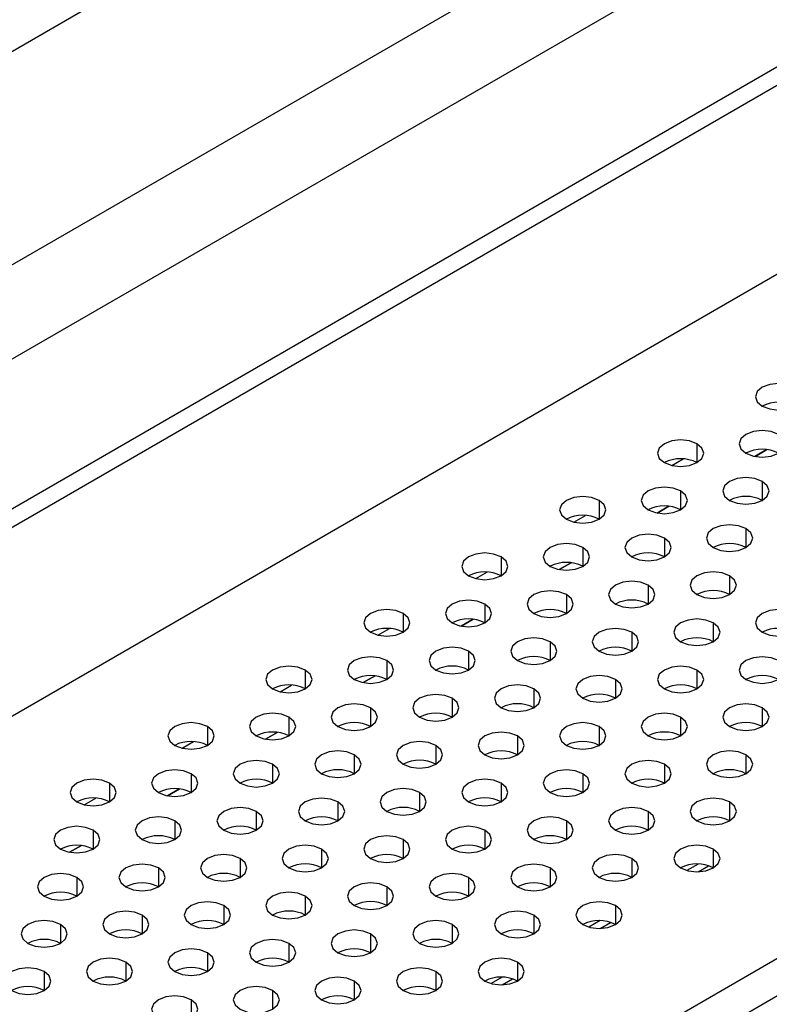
# Model space of a CAD drawing. Header units: millimetres. Extents: x 0 to 1118, y 0 to 864.
# Tile 326 of 397: x 979.27 to 982.52, y 713.98 to 718.24. Entities that reach past the tile are written whole.
import ezdxf

# ---------------------------------------------------------------- set-up
doc = ezdxf.new("R2010")
doc.units = ezdxf.units.MM

msp = doc.modelspace()

# ---------------------------------------------------------------- linework, layer by layer
at = {"color": 7, "linetype": 'Continuous', "lineweight": 25}
for p, q in [((998.8022, 729.3943), (975.8784, 716.1607)), ((946.1073, 696.995), (1001.403, 728.9165)), ((947.7002, 698.97), (999.6022, 728.9324)), ((1001.4737, 728.8757), (946.178, 696.9542)), ((999.7058, 728.5839), (947.8037, 698.6215)), ((945.9658, 696.0152), (1001.6859, 728.1816)), ((948.5326, 694.5334), (1004.2526, 726.6999)), ((1004.3234, 726.5774), (948.6033, 694.4109)), ((982.5115, 716.3778), (982.46, 716.3481)), ((982.0872, 716.1329), (982.0357, 716.1032)), ((981.6629, 715.888), (981.6115, 715.8583)), ((981.2387, 715.6431), (981.1872, 715.6133)), ((980.8144, 715.3981), (980.7629, 715.3684)), ((980.3901, 715.1532), (980.3387, 715.1235)), ((979.9659, 714.9083), (979.9144, 714.8786)), ((979.5416, 714.6634), (979.4901, 714.6337)), ((982.2132, 714.5828), (982.1648, 714.5549)), ((981.7889, 714.3379), (981.7406, 714.31)), ((981.3647, 714.093), (981.3163, 714.0651))]:
    msp.add_line(p, q, dxfattribs=at)
at = {"color": 8, "linetype": 'Continuous', "lineweight": 25}
for p, q in [((982.2086, 716.4029), (982.2086, 716.3213)), ((982.4601, 716.3481), (982.5116, 716.3778)), ((982.0991, 716.3089), (982.1492, 716.3378)), ((982.4914, 716.2396), (982.4914, 716.158)), ((982.1379, 716.1988), (982.1379, 716.1172)), ((981.7843, 716.158), (981.7843, 716.0764)), ((982.0358, 716.1032), (982.0873, 716.1329)), ((981.6748, 716.064), (981.7249, 716.0929)), ((982.4207, 716.0355), (982.4207, 715.9539)), ((982.0672, 715.9947), (982.0672, 715.9131)), ((981.7136, 715.9539), (981.7136, 715.8722)), ((981.3601, 715.9131), (981.3601, 715.8314)), ((981.6116, 715.8582), (981.663, 715.888)), ((981.2505, 715.819), (981.3006, 715.848)), ((982.35, 715.8314), (982.35, 715.7498)), ((981.9965, 715.7906), (981.9965, 715.709)), ((981.6429, 715.7498), (981.6429, 715.6681)), ((981.2894, 715.709), (981.2894, 715.6273)), ((980.9358, 715.6681), (980.9358, 715.5865)), ((981.1873, 715.6133), (981.2388, 715.643)), ((980.8263, 715.5741), (980.8764, 715.603)), ((981.9258, 715.5865), (981.9258, 715.5049)), ((982.2793, 715.6273), (982.2793, 715.5457)), ((981.5722, 715.5457), (981.5722, 715.464)), ((981.2186, 715.5049), (981.2186, 715.4232)), ((980.8651, 715.464), (980.8651, 715.3824)), ((980.5115, 715.4232), (980.5115, 715.3416)), ((982.2086, 715.4232), (982.2086, 715.3416)), ((980.763, 715.3684), (980.8145, 715.3981)), ((981.855, 715.3824), (981.855, 715.3008)), ((980.402, 715.3292), (980.4521, 715.3581)), ((981.5015, 715.3416), (981.5015, 715.2599)), ((981.1479, 715.3008), (981.1479, 715.2191)), ((980.7944, 715.2599), (980.7944, 715.1783)), ((982.4914, 715.2599), (982.4914, 715.1783)), ((980.4408, 715.2191), (980.4408, 715.1375)), ((982.1379, 715.2191), (982.1379, 715.1375)), ((980.0873, 715.1783), (980.0873, 715.0967)), ((981.7843, 715.1783), (981.7843, 715.0967)), ((980.3388, 715.1235), (980.3902, 715.1532)), ((981.4308, 715.1375), (981.4308, 715.0558)), ((979.9778, 715.0843), (980.0278, 715.1132)), ((981.0772, 715.0967), (981.0772, 715.015)), ((980.7237, 715.0558), (980.7237, 714.9742)), ((982.4207, 715.0558), (982.4207, 714.9742)), ((980.3701, 715.015), (980.3701, 714.9334)), ((982.0672, 715.015), (982.0672, 714.9334)), ((980.0166, 714.9742), (980.0166, 714.8926)), ((981.7136, 714.9742), (981.7136, 714.8926)), ((979.663, 714.9334), (979.663, 714.8517)), ((979.9145, 714.8786), (979.966, 714.9083)), ((981.3601, 714.9334), (981.3601, 714.8517)), ((979.5535, 714.8394), (979.6036, 714.8683)), ((981.0065, 714.8926), (981.0065, 714.8109)), ((980.653, 714.8517), (980.653, 714.7701)), ((982.35, 714.8517), (982.35, 714.7701)), ((980.2994, 714.8109), (980.2994, 714.7293)), ((981.9965, 714.8109), (981.9965, 714.7293)), ((979.9459, 714.7701), (979.9459, 714.6885)), ((981.6429, 714.7701), (981.6429, 714.6885)), ((979.5923, 714.7293), (979.5923, 714.6476)), ((981.2894, 714.7293), (981.2894, 714.6476)), ((979.4902, 714.6336), (979.5417, 714.6633)), ((980.5822, 714.6476), (980.5822, 714.566)), ((980.9358, 714.6885), (980.9358, 714.6068)), ((982.2793, 714.6476), (982.2793, 714.566)), ((980.2287, 714.6068), (980.2287, 714.5252)), ((981.9258, 714.6068), (981.9258, 714.5252)), ((979.8751, 714.566), (979.8751, 714.4844)), ((981.5722, 714.566), (981.5722, 714.4844)), ((982.2134, 714.5492), (982.2585, 714.5752)), ((979.5216, 714.5252), (979.5216, 714.4435)), ((981.2186, 714.5252), (981.2186, 714.4435)), ((980.8651, 714.4844), (980.8651, 714.4027)), ((980.5115, 714.4435), (980.5115, 714.3619)), ((980.158, 714.4027), (980.158, 714.3211)), ((981.855, 714.4027), (981.855, 714.3211)), ((979.8044, 714.3619), (979.8044, 714.2803)), ((981.5015, 714.3619), (981.5015, 714.2803)), ((979.4509, 714.3211), (979.4509, 714.2394)), ((981.1479, 714.3211), (981.1479, 714.2394)), ((981.7892, 714.3042), (981.8342, 714.3303)), ((980.7944, 714.2803), (980.7944, 714.1986)), ((980.4408, 714.2394), (980.4408, 714.1578)), ((980.0873, 714.1986), (980.0873, 714.117)), ((979.7337, 714.1578), (979.7337, 714.0762)), ((981.4308, 714.1578), (981.4308, 714.0762)), ((979.3802, 714.117), (979.3802, 714.0353)), ((981.0772, 714.117), (981.0772, 714.0353)), ((980.7237, 714.0762), (980.7237, 713.9945)), ((981.3649, 714.0593), (981.41, 714.0853)), ((980.3701, 714.0353), (980.3701, 713.9537)), ((980.0166, 713.9945), (980.0166, 713.9129))]:
    msp.add_line(p, q, dxfattribs=at)
at = {"color": 7, "linetype": 'Continuous', "lineweight": 25, "flags": 128}
for points in [[(982.6329, 716.6478), (982.6004, 716.6603), (982.5621, 716.6647), (982.5239, 716.6603), (982.4914, 716.6478), (982.4698, 716.6291), (982.4621, 716.607), (982.4698, 716.5849), (982.4914, 716.5662)], [(982.4914, 716.5662), (982.5239, 716.5537), (982.5621, 716.5493), (982.6004, 716.5537), (982.6329, 716.5662), (982.6545, 716.5849), (982.6621, 716.607), (982.6545, 716.6291), (982.6329, 716.6478)], [(982.5621, 716.4437), (982.5297, 716.4562), (982.4914, 716.4606), (982.4532, 716.4562), (982.4207, 716.4437), (982.399, 716.425), (982.3914, 716.4029), (982.399, 716.3808), (982.4207, 716.3621)], [(982.4207, 716.3621), (982.4532, 716.3496), (982.4914, 716.3452), (982.5297, 716.3496), (982.5621, 716.3621), (982.5838, 716.3808), (982.5914, 716.4029), (982.5838, 716.425), (982.5621, 716.4437)], [(982.2086, 716.4029), (982.1762, 716.4154), (982.1379, 716.4198), (982.0996, 716.4154), (982.0672, 716.4029), (982.0455, 716.3842), (982.0379, 716.3621), (982.0455, 716.34), (982.0672, 716.3213)], [(982.0672, 716.3213), (982.0996, 716.3088), (982.1379, 716.3044), (982.1762, 716.3088), (982.2086, 716.3213), (982.2303, 716.34), (982.2379, 716.3621), (982.2303, 716.3842), (982.2086, 716.4029)], [(982.4914, 716.2396), (982.459, 716.2521), (982.4207, 716.2565), (982.3825, 716.2521), (982.35, 716.2396), (982.3283, 716.2209), (982.3207, 716.1988), (982.3283, 716.1767), (982.35, 716.158)], [(982.35, 716.158), (982.3825, 716.1455), (982.4207, 716.1411), (982.459, 716.1455), (982.4914, 716.158), (982.5131, 716.1767), (982.5207, 716.1988), (982.5131, 716.2209), (982.4914, 716.2396)], [(982.1379, 716.1988), (982.1054, 716.2113), (982.0672, 716.2157), (982.0289, 716.2113), (981.9965, 716.1988), (981.9748, 716.1801), (981.9672, 716.158), (981.9748, 716.1359), (981.9965, 716.1172)], [(981.9965, 716.1172), (982.0289, 716.1047), (982.0672, 716.1003), (982.1054, 716.1047), (982.1379, 716.1172), (982.1596, 716.1359), (982.1672, 716.158), (982.1596, 716.1801), (982.1379, 716.1988)], [(981.7843, 716.158), (981.7519, 716.1705), (981.7136, 716.1749), (981.6754, 716.1705), (981.6429, 716.158), (981.6212, 716.1393), (981.6136, 716.1172), (981.6212, 716.0951), (981.6429, 716.0764)], [(981.6429, 716.0764), (981.6754, 716.0638), (981.7136, 716.0594), (981.7519, 716.0638), (981.7843, 716.0764), (981.806, 716.0951), (981.8136, 716.1172), (981.806, 716.1393), (981.7843, 716.158)], [(982.4207, 716.0355), (982.3883, 716.048), (982.35, 716.0524), (982.3117, 716.048), (982.2793, 716.0355), (982.2576, 716.0168), (982.25, 715.9947), (982.2576, 715.9726), (982.2793, 715.9539)], [(982.2793, 715.9539), (982.3117, 715.9414), (982.35, 715.937), (982.3883, 715.9414), (982.4207, 715.9539), (982.4424, 715.9726), (982.45, 715.9947), (982.4424, 716.0168), (982.4207, 716.0355)], [(981.7136, 715.9539), (981.6812, 715.9664), (981.6429, 715.9708), (981.6046, 715.9664), (981.5722, 715.9539), (981.5505, 715.9352), (981.5429, 715.9131), (981.5505, 715.891), (981.5722, 715.8722)], [(982.0672, 715.9947), (982.0347, 716.0072), (981.9965, 716.0116), (981.9582, 716.0072), (981.9258, 715.9947), (981.9041, 715.976), (981.8965, 715.9539), (981.9041, 715.9318), (981.9258, 715.9131)], [(981.9258, 715.9131), (981.9582, 715.9006), (981.9965, 715.8962), (982.0347, 715.9006), (982.0672, 715.9131), (982.0889, 715.9318), (982.0965, 715.9539), (982.0889, 715.976), (982.0672, 715.9947)], [(981.3601, 715.9131), (981.3276, 715.9256), (981.2894, 715.93), (981.2511, 715.9256), (981.2186, 715.9131), (981.197, 715.8943), (981.1894, 715.8722), (981.197, 715.8502), (981.2186, 715.8314)], [(981.5722, 715.8722), (981.6046, 715.8597), (981.6429, 715.8553), (981.6812, 715.8597), (981.7136, 715.8722), (981.7353, 715.891), (981.7429, 715.9131), (981.7353, 715.9352), (981.7136, 715.9539)], [(981.2186, 715.8314), (981.2511, 715.8189), (981.2894, 715.8145), (981.3276, 715.8189), (981.3601, 715.8314), (981.3817, 715.8502), (981.3894, 715.8722), (981.3817, 715.8943), (981.3601, 715.9131)], [(982.35, 715.8314), (982.3176, 715.8439), (982.2793, 715.8483), (982.241, 715.8439), (982.2086, 715.8314), (982.1869, 715.8127), (982.1793, 715.7906), (982.1869, 715.7685), (982.2086, 715.7498)], [(981.9965, 715.7906), (981.964, 715.8031), (981.9258, 715.8075), (981.8875, 715.8031), (981.855, 715.7906), (981.8334, 715.7719), (981.8258, 715.7498), (981.8334, 715.7277), (981.855, 715.709)], [(982.2086, 715.7498), (982.241, 715.7373), (982.2793, 715.7329), (982.3176, 715.7373), (982.35, 715.7498), (982.3717, 715.7685), (982.3793, 715.7906), (982.3717, 715.8127), (982.35, 715.8314)], [(981.6429, 715.7498), (981.6105, 715.7623), (981.5722, 715.7667), (981.5339, 715.7623), (981.5015, 715.7498), (981.4798, 715.7311), (981.4722, 715.709), (981.4798, 715.6869), (981.5015, 715.6681)], [(981.855, 715.709), (981.8875, 715.6965), (981.9258, 715.6921), (981.964, 715.6965), (981.9965, 715.709), (982.0181, 715.7277), (982.0258, 715.7498), (982.0181, 715.7719), (981.9965, 715.7906)], [(981.2894, 715.709), (981.2569, 715.7215), (981.2186, 715.7259), (981.1804, 715.7215), (981.1479, 715.709), (981.1263, 715.6902), (981.1186, 715.6681), (981.1263, 715.6461), (981.1479, 715.6273)], [(981.5015, 715.6681), (981.5339, 715.6556), (981.5722, 715.6512), (981.6105, 715.6556), (981.6429, 715.6681), (981.6646, 715.6869), (981.6722, 715.709), (981.6646, 715.7311), (981.6429, 715.7498)], [(980.9358, 715.6681), (980.9034, 715.6807), (980.8651, 715.6851), (980.8268, 715.6807), (980.7944, 715.6681), (980.7727, 715.6494), (980.7651, 715.6273), (980.7727, 715.6052), (980.7944, 715.5865)], [(981.1479, 715.6273), (981.1804, 715.6148), (981.2186, 715.6104), (981.2569, 715.6148), (981.2894, 715.6273), (981.311, 715.6461), (981.3186, 715.6681), (981.311, 715.6902), (981.2894, 715.709)], [(982.6329, 715.6681), (982.6004, 715.6807), (982.5621, 715.6851), (982.5239, 715.6807), (982.4914, 715.6681), (982.4698, 715.6494), (982.4621, 715.6273), (982.4698, 715.6052), (982.4914, 715.5865)], [(980.7944, 715.5865), (980.8268, 715.574), (980.8651, 715.5696), (980.9034, 715.574), (980.9358, 715.5865), (980.9575, 715.6052), (980.9651, 715.6273), (980.9575, 715.6494), (980.9358, 715.6681)], [(982.2793, 715.6273), (982.2469, 715.6398), (982.2086, 715.6442), (982.1703, 715.6398), (982.1379, 715.6273), (982.1162, 715.6086), (982.1086, 715.5865), (982.1162, 715.5644), (982.1379, 715.5457)], [(982.4914, 715.5865), (982.5239, 715.574), (982.5621, 715.5696), (982.6004, 715.574), (982.6329, 715.5865), (982.6545, 715.6052), (982.6621, 715.6273), (982.6545, 715.6494), (982.6329, 715.6681)], [(981.9258, 715.5865), (981.8933, 715.599), (981.855, 715.6034), (981.8168, 715.599), (981.7843, 715.5865), (981.7627, 715.5678), (981.755, 715.5457), (981.7627, 715.5236), (981.7843, 715.5049)], [(981.7843, 715.5049), (981.8168, 715.4924), (981.855, 715.488), (981.8933, 715.4924), (981.9258, 715.5049), (981.9474, 715.5236), (981.955, 715.5457), (981.9474, 715.5678), (981.9258, 715.5865)], [(982.1379, 715.5457), (982.1703, 715.5332), (982.2086, 715.5288), (982.2469, 715.5332), (982.2793, 715.5457), (982.301, 715.5644), (982.3086, 715.5865), (982.301, 715.6086), (982.2793, 715.6273)], [(981.5722, 715.5457), (981.5398, 715.5582), (981.5015, 715.5626), (981.4632, 715.5582), (981.4308, 715.5457), (981.4091, 715.527), (981.4015, 715.5049), (981.4091, 715.4828), (981.4308, 715.464)], [(981.4308, 715.464), (981.4632, 715.4515), (981.5015, 715.4471), (981.5398, 715.4515), (981.5722, 715.464), (981.5939, 715.4828), (981.6015, 715.5049), (981.5939, 715.527), (981.5722, 715.5457)], [(981.2186, 715.5049), (981.1862, 715.5174), (981.1479, 715.5218), (981.1097, 715.5174), (981.0772, 715.5049), (981.0555, 715.4861), (981.0479, 715.464), (981.0555, 715.442), (981.0772, 715.4232)], [(981.0772, 715.4232), (981.1097, 715.4107), (981.1479, 715.4063), (981.1862, 715.4107), (981.2186, 715.4232), (981.2403, 715.442), (981.2479, 715.464), (981.2403, 715.4861), (981.2186, 715.5049)], [(980.8651, 715.464), (980.8326, 715.4766), (980.7944, 715.481), (980.7561, 715.4766), (980.7237, 715.464), (980.702, 715.4453), (980.6944, 715.4232), (980.702, 715.4011), (980.7237, 715.3824)], [(980.7237, 715.3824), (980.7561, 715.3699), (980.7944, 715.3655), (980.8326, 715.3699), (980.8651, 715.3824), (980.8868, 715.4011), (980.8944, 715.4232), (980.8868, 715.4453), (980.8651, 715.464)], [(982.5621, 715.464), (982.5297, 715.4766), (982.4914, 715.481), (982.4532, 715.4766), (982.4207, 715.464), (982.399, 715.4453), (982.3914, 715.4232), (982.399, 715.4011), (982.4207, 715.3824)], [(982.4207, 715.3824), (982.4532, 715.3699), (982.4914, 715.3655), (982.5297, 715.3699), (982.5621, 715.3824), (982.5838, 715.4011), (982.5914, 715.4232), (982.5838, 715.4453), (982.5621, 715.464)], [(980.5115, 715.4232), (980.4791, 715.4357), (980.4408, 715.4401), (980.4026, 715.4357), (980.3701, 715.4232), (980.3484, 715.4045), (980.3408, 715.3824), (980.3484, 715.3603), (980.3701, 715.3416)], [(980.3701, 715.3416), (980.4026, 715.3291), (980.4408, 715.3247), (980.4791, 715.3291), (980.5115, 715.3416), (980.5332, 715.3603), (980.5408, 715.3824), (980.5332, 715.4045), (980.5115, 715.4232)], [(982.2086, 715.4232), (982.1762, 715.4357), (982.1379, 715.4401), (982.0996, 715.4357), (982.0672, 715.4232), (982.0455, 715.4045), (982.0379, 715.3824), (982.0455, 715.3603), (982.0672, 715.3416)], [(982.0672, 715.3416), (982.0996, 715.3291), (982.1379, 715.3247), (982.1762, 715.3291), (982.2086, 715.3416), (982.2303, 715.3603), (982.2379, 715.3824), (982.2303, 715.4045), (982.2086, 715.4232)], [(981.855, 715.3824), (981.8226, 715.3949), (981.7843, 715.3993), (981.7461, 715.3949), (981.7136, 715.3824), (981.6919, 715.3637), (981.6843, 715.3416), (981.6919, 715.3195), (981.7136, 715.3008)], [(981.7136, 715.3008), (981.7461, 715.2882), (981.7843, 715.2839), (981.8226, 715.2882), (981.855, 715.3008), (981.8767, 715.3195), (981.8843, 715.3416), (981.8767, 715.3637), (981.855, 715.3824)], [(981.5015, 715.3416), (981.469, 715.3541), (981.4308, 715.3585), (981.3925, 715.3541), (981.3601, 715.3416), (981.3384, 715.3229), (981.3308, 715.3008), (981.3384, 715.2787), (981.3601, 715.2599)], [(981.3601, 715.2599), (981.3925, 715.2474), (981.4308, 715.243), (981.469, 715.2474), (981.5015, 715.2599), (981.5232, 715.2787), (981.5308, 715.3008), (981.5232, 715.3229), (981.5015, 715.3416)], [(981.1479, 715.3008), (981.1155, 715.3133), (981.0772, 715.3177), (981.039, 715.3133), (981.0065, 715.3008), (980.9848, 715.282), (980.9772, 715.2599), (980.9848, 715.2379), (981.0065, 715.2191)], [(981.0065, 715.2191), (981.039, 715.2066), (981.0772, 715.2022), (981.1155, 715.2066), (981.1479, 715.2191), (981.1696, 715.2379), (981.1772, 715.2599), (981.1696, 715.282), (981.1479, 715.3008)], [(980.7944, 715.2599), (980.7619, 715.2725), (980.7237, 715.2769), (980.6854, 715.2725), (980.653, 715.2599), (980.6313, 715.2412), (980.6237, 715.2191), (980.6313, 715.197), (980.653, 715.1783)], [(980.653, 715.1783), (980.6854, 715.1658), (980.7237, 715.1614), (980.7619, 715.1658), (980.7944, 715.1783), (980.8161, 715.197), (980.8237, 715.2191), (980.8161, 715.2412), (980.7944, 715.2599)], [(982.4914, 715.2599), (982.459, 715.2725), (982.4207, 715.2769), (982.3825, 715.2725), (982.35, 715.2599), (982.3283, 715.2412), (982.3207, 715.2191), (982.3283, 715.197), (982.35, 715.1783)], [(982.35, 715.1783), (982.3825, 715.1658), (982.4207, 715.1614), (982.459, 715.1658), (982.4914, 715.1783), (982.5131, 715.197), (982.5207, 715.2191), (982.5131, 715.2412), (982.4914, 715.2599)], [(980.4408, 715.2191), (980.4084, 715.2316), (980.3701, 715.236), (980.3318, 715.2316), (980.2994, 715.2191), (980.2777, 715.2004), (980.2701, 715.1783), (980.2777, 715.1562), (980.2994, 715.1375)], [(980.2994, 715.1375), (980.3318, 715.125), (980.3701, 715.1206), (980.4084, 715.125), (980.4408, 715.1375), (980.4625, 715.1562), (980.4701, 715.1783), (980.4625, 715.2004), (980.4408, 715.2191)], [(982.1379, 715.2191), (982.1054, 715.2316), (982.0672, 715.236), (982.0289, 715.2316), (981.9965, 715.2191), (981.9748, 715.2004), (981.9672, 715.1783), (981.9748, 715.1562), (981.9965, 715.1375)], [(981.9965, 715.1375), (982.0289, 715.125), (982.0672, 715.1206), (982.1054, 715.125), (982.1379, 715.1375), (982.1596, 715.1562), (982.1672, 715.1783), (982.1596, 715.2004), (982.1379, 715.2191)], [(980.0873, 715.1783), (980.0548, 715.1908), (980.0166, 715.1952), (979.9783, 715.1908), (979.9459, 715.1783), (979.9242, 715.1596), (979.9166, 715.1375), (979.9242, 715.1154), (979.9459, 715.0967)], [(979.9459, 715.0967), (979.9783, 715.0841), (980.0166, 715.0798), (980.0548, 715.0841), (980.0873, 715.0967), (980.109, 715.1154), (980.1166, 715.1375), (980.109, 715.1596), (980.0873, 715.1783)], [(981.7843, 715.1783), (981.7519, 715.1908), (981.7136, 715.1952), (981.6754, 715.1908), (981.6429, 715.1783), (981.6212, 715.1596), (981.6136, 715.1375), (981.6212, 715.1154), (981.6429, 715.0967)], [(981.6429, 715.0967), (981.6754, 715.0841), (981.7136, 715.0798), (981.7519, 715.0841), (981.7843, 715.0967), (981.806, 715.1154), (981.8136, 715.1375), (981.806, 715.1596), (981.7843, 715.1783)], [(981.4308, 715.1375), (981.3983, 715.15), (981.3601, 715.1544), (981.3218, 715.15), (981.2894, 715.1375), (981.2677, 715.1188), (981.2601, 715.0967), (981.2677, 715.0746), (981.2894, 715.0558)], [(981.2894, 715.0558), (981.3218, 715.0433), (981.3601, 715.0389), (981.3983, 715.0433), (981.4308, 715.0558), (981.4525, 715.0746), (981.4601, 715.0967), (981.4525, 715.1188), (981.4308, 715.1375)], [(981.0772, 715.0967), (981.0448, 715.1092), (981.0065, 715.1136), (980.9682, 715.1092), (980.9358, 715.0967), (980.9141, 715.0779), (980.9065, 715.0558), (980.9141, 715.0337), (980.9358, 715.015)], [(980.9358, 715.015), (980.9682, 715.0025), (981.0065, 714.9981), (981.0448, 715.0025), (981.0772, 715.015), (981.0989, 715.0337), (981.1065, 715.0558), (981.0989, 715.0779), (981.0772, 715.0967)], [(980.3701, 715.015), (980.3377, 715.0275), (980.2994, 715.0319), (980.2611, 715.0275), (980.2287, 715.015), (980.207, 714.9963), (980.1994, 714.9742), (980.207, 714.9521), (980.2287, 714.9334)], [(980.7237, 715.0558), (980.6912, 715.0684), (980.653, 715.0727), (980.6147, 715.0684), (980.5822, 715.0558), (980.5606, 715.0371), (980.553, 715.015), (980.5606, 714.9929), (980.5822, 714.9742)], [(980.5822, 714.9742), (980.6147, 714.9617), (980.653, 714.9573), (980.6912, 714.9617), (980.7237, 714.9742), (980.7453, 714.9929), (980.753, 715.015), (980.7453, 715.0371), (980.7237, 715.0558)], [(982.0672, 715.015), (982.0347, 715.0275), (981.9965, 715.0319), (981.9582, 715.0275), (981.9258, 715.015), (981.9041, 714.9963), (981.8965, 714.9742), (981.9041, 714.9521), (981.9258, 714.9334)], [(982.4207, 715.0558), (982.3883, 715.0684), (982.35, 715.0727), (982.3117, 715.0684), (982.2793, 715.0558), (982.2576, 715.0371), (982.25, 715.015), (982.2576, 714.9929), (982.2793, 714.9742)], [(982.2793, 714.9742), (982.3117, 714.9617), (982.35, 714.9573), (982.3883, 714.9617), (982.4207, 714.9742), (982.4424, 714.9929), (982.45, 715.015), (982.4424, 715.0371), (982.4207, 715.0558)], [(980.0166, 714.9742), (979.9841, 714.9867), (979.9459, 714.9911), (979.9076, 714.9867), (979.8751, 714.9742), (979.8535, 714.9555), (979.8459, 714.9334), (979.8535, 714.9113), (979.8751, 714.8926)], [(980.2287, 714.9334), (980.2611, 714.9209), (980.2994, 714.9165), (980.3377, 714.9209), (980.3701, 714.9334), (980.3918, 714.9521), (980.3994, 714.9742), (980.3918, 714.9963), (980.3701, 715.015)], [(981.7136, 714.9742), (981.6812, 714.9867), (981.6429, 714.9911), (981.6046, 714.9867), (981.5722, 714.9742), (981.5505, 714.9555), (981.5429, 714.9334), (981.5505, 714.9113), (981.5722, 714.8926)], [(981.9258, 714.9334), (981.9582, 714.9209), (981.9965, 714.9165), (982.0347, 714.9209), (982.0672, 714.9334), (982.0889, 714.9521), (982.0965, 714.9742), (982.0889, 714.9963), (982.0672, 715.015)], [(979.663, 714.9334), (979.6306, 714.9459), (979.5923, 714.9503), (979.554, 714.9459), (979.5216, 714.9334), (979.4999, 714.9147), (979.4923, 714.8926), (979.4999, 714.8705), (979.5216, 714.8517)], [(979.8751, 714.8926), (979.9076, 714.88), (979.9459, 714.8756), (979.9841, 714.88), (980.0166, 714.8926), (980.0382, 714.9113), (980.0459, 714.9334), (980.0382, 714.9555), (980.0166, 714.9742)], [(981.3601, 714.9334), (981.3276, 714.9459), (981.2894, 714.9503), (981.2511, 714.9459), (981.2186, 714.9334), (981.197, 714.9147), (981.1894, 714.8926), (981.197, 714.8705), (981.2186, 714.8517)], [(981.5722, 714.8926), (981.6046, 714.88), (981.6429, 714.8756), (981.6812, 714.88), (981.7136, 714.8926), (981.7353, 714.9113), (981.7429, 714.9334), (981.7353, 714.9555), (981.7136, 714.9742)], [(979.5216, 714.8517), (979.554, 714.8392), (979.5923, 714.8348), (979.6306, 714.8392), (979.663, 714.8517), (979.6847, 714.8705), (979.6923, 714.8926), (979.6847, 714.9147), (979.663, 714.9334)], [(981.0065, 714.8926), (980.9741, 714.9051), (980.9358, 714.9095), (980.8975, 714.9051), (980.8651, 714.8926), (980.8434, 714.8738), (980.8358, 714.8517), (980.8434, 714.8296), (980.8651, 714.8109)], [(981.2186, 714.8517), (981.2511, 714.8392), (981.2894, 714.8348), (981.3276, 714.8392), (981.3601, 714.8517), (981.3817, 714.8705), (981.3894, 714.8926), (981.3817, 714.9147), (981.3601, 714.9334)], [(980.653, 714.8517), (980.6205, 714.8643), (980.5822, 714.8686), (980.544, 714.8643), (980.5115, 714.8517), (980.4899, 714.833), (980.4822, 714.8109), (980.4899, 714.7888), (980.5115, 714.7701)], [(980.8651, 714.8109), (980.8975, 714.7984), (980.9358, 714.794), (980.9741, 714.7984), (981.0065, 714.8109), (981.0282, 714.8296), (981.0358, 714.8517), (981.0282, 714.8738), (981.0065, 714.8926)], [(982.35, 714.8517), (982.3176, 714.8643), (982.2793, 714.8686), (982.241, 714.8643), (982.2086, 714.8517), (982.1869, 714.833), (982.1793, 714.8109), (982.1869, 714.7888), (982.2086, 714.7701)], [(980.2994, 714.8109), (980.267, 714.8234), (980.2287, 714.8278), (980.1904, 714.8234), (980.158, 714.8109), (980.1363, 714.7922), (980.1287, 714.7701), (980.1363, 714.748), (980.158, 714.7293)], [(980.5115, 714.7701), (980.544, 714.7576), (980.5822, 714.7532), (980.6205, 714.7576), (980.653, 714.7701), (980.6746, 714.7888), (980.6822, 714.8109), (980.6746, 714.833), (980.653, 714.8517)], [(981.9965, 714.8109), (981.964, 714.8234), (981.9258, 714.8278), (981.8875, 714.8234), (981.855, 714.8109), (981.8334, 714.7922), (981.8258, 714.7701), (981.8334, 714.748), (981.855, 714.7293)], [(982.2086, 714.7701), (982.241, 714.7576), (982.2793, 714.7532), (982.3176, 714.7576), (982.35, 714.7701), (982.3717, 714.7888), (982.3793, 714.8109), (982.3717, 714.833), (982.35, 714.8517)], [(979.9459, 714.7701), (979.9134, 714.7826), (979.8751, 714.787), (979.8369, 714.7826), (979.8044, 714.7701), (979.7828, 714.7514), (979.7751, 714.7293), (979.7828, 714.7072), (979.8044, 714.6885)], [(980.158, 714.7293), (980.1904, 714.7168), (980.2287, 714.7124), (980.267, 714.7168), (980.2994, 714.7293), (980.3211, 714.748), (980.3287, 714.7701), (980.3211, 714.7922), (980.2994, 714.8109)], [(981.6429, 714.7701), (981.6105, 714.7826), (981.5722, 714.787), (981.5339, 714.7826), (981.5015, 714.7701), (981.4798, 714.7514), (981.4722, 714.7293), (981.4798, 714.7072), (981.5015, 714.6885)], [(981.855, 714.7293), (981.8875, 714.7168), (981.9258, 714.7124), (981.964, 714.7168), (981.9965, 714.7293), (982.0181, 714.748), (982.0258, 714.7701), (982.0181, 714.7922), (981.9965, 714.8109)], [(979.5923, 714.7293), (979.5599, 714.7418), (979.5216, 714.7462), (979.4833, 714.7418), (979.4509, 714.7293), (979.4292, 714.7105), (979.4216, 714.6885), (979.4292, 714.6664), (979.4509, 714.6476)], [(979.8044, 714.6885), (979.8369, 714.6759), (979.8751, 714.6715), (979.9134, 714.6759), (979.9459, 714.6885), (979.9675, 714.7072), (979.9751, 714.7293), (979.9675, 714.7514), (979.9459, 714.7701)], [(981.2894, 714.7293), (981.2569, 714.7418), (981.2186, 714.7462), (981.1804, 714.7418), (981.1479, 714.7293), (981.1263, 714.7105), (981.1186, 714.6885), (981.1263, 714.6664), (981.1479, 714.6476)], [(981.5015, 714.6885), (981.5339, 714.6759), (981.5722, 714.6715), (981.6105, 714.6759), (981.6429, 714.6885), (981.6646, 714.7072), (981.6722, 714.7293), (981.6646, 714.7514), (981.6429, 714.7701)], [(979.4509, 714.6476), (979.4833, 714.6351), (979.5216, 714.6307), (979.5599, 714.6351), (979.5923, 714.6476), (979.614, 714.6664), (979.6216, 714.6885), (979.614, 714.7105), (979.5923, 714.7293)], [(980.9358, 714.6885), (980.9034, 714.701), (980.8651, 714.7054), (980.8268, 714.701), (980.7944, 714.6885), (980.7727, 714.6697), (980.7651, 714.6476), (980.7727, 714.6255), (980.7944, 714.6068)], [(981.1479, 714.6476), (981.1804, 714.6351), (981.2186, 714.6307), (981.2569, 714.6351), (981.2894, 714.6476), (981.311, 714.6664), (981.3186, 714.6885), (981.311, 714.7105), (981.2894, 714.7293)], [(980.5822, 714.6476), (980.5498, 714.6601), (980.5115, 714.6645), (980.4733, 714.6601), (980.4408, 714.6476), (980.4192, 714.6289), (980.4115, 714.6068), (980.4192, 714.5847), (980.4408, 714.566)], [(980.4408, 714.566), (980.4733, 714.5535), (980.5115, 714.5491), (980.5498, 714.5535), (980.5822, 714.566), (980.6039, 714.5847), (980.6115, 714.6068), (980.6039, 714.6289), (980.5822, 714.6476)], [(980.7944, 714.6068), (980.8268, 714.5943), (980.8651, 714.5899), (980.9034, 714.5943), (980.9358, 714.6068), (980.9575, 714.6255), (980.9651, 714.6476), (980.9575, 714.6697), (980.9358, 714.6885)], [(982.2793, 714.6476), (982.2469, 714.6601), (982.2086, 714.6645), (982.1703, 714.6601), (982.1379, 714.6476), (982.1162, 714.6289), (982.1086, 714.6068), (982.1162, 714.5847), (982.1379, 714.566)], [(982.1379, 714.566), (982.1703, 714.5535), (982.2086, 714.5491), (982.2469, 714.5535), (982.2793, 714.566), (982.301, 714.5847), (982.3086, 714.6068), (982.301, 714.6289), (982.2793, 714.6476)], [(980.2287, 714.6068), (980.1963, 714.6193), (980.158, 714.6237), (980.1197, 714.6193), (980.0873, 714.6068), (980.0656, 714.5881), (980.058, 714.566), (980.0656, 714.5439), (980.0873, 714.5252)], [(980.0873, 714.5252), (980.1197, 714.5127), (980.158, 714.5083), (980.1963, 714.5127), (980.2287, 714.5252), (980.2504, 714.5439), (980.258, 714.566), (980.2504, 714.5881), (980.2287, 714.6068)], [(981.9258, 714.6068), (981.8933, 714.6193), (981.855, 714.6237), (981.8168, 714.6193), (981.7843, 714.6068), (981.7627, 714.5881), (981.755, 714.566), (981.7627, 714.5439), (981.7843, 714.5252)], [(981.7843, 714.5252), (981.8168, 714.5127), (981.855, 714.5083), (981.8933, 714.5127), (981.9258, 714.5252), (981.9474, 714.5439), (981.955, 714.566), (981.9474, 714.5881), (981.9258, 714.6068)], [(979.8751, 714.566), (979.8427, 714.5785), (979.8044, 714.5829), (979.7662, 714.5785), (979.7337, 714.566), (979.712, 714.5473), (979.7044, 714.5252), (979.712, 714.5031), (979.7337, 714.4844)], [(979.7337, 714.4844), (979.7662, 714.4718), (979.8044, 714.4674), (979.8427, 714.4718), (979.8751, 714.4844), (979.8968, 714.5031), (979.9044, 714.5252), (979.8968, 714.5473), (979.8751, 714.566)], [(981.5722, 714.566), (981.5398, 714.5785), (981.5015, 714.5829), (981.4632, 714.5785), (981.4308, 714.566), (981.4091, 714.5473), (981.4015, 714.5252), (981.4091, 714.5031), (981.4308, 714.4844)], [(981.4308, 714.4844), (981.4632, 714.4718), (981.5015, 714.4674), (981.5398, 714.4718), (981.5722, 714.4844), (981.5939, 714.5031), (981.6015, 714.5252), (981.5939, 714.5473), (981.5722, 714.566)], [(979.5216, 714.5252), (979.4891, 714.5377), (979.4509, 714.5421), (979.4126, 714.5377), (979.3802, 714.5252), (979.3585, 714.5064), (979.3509, 714.4844), (979.3585, 714.4623), (979.3802, 714.4435)], [(979.3802, 714.4435), (979.4126, 714.431), (979.4509, 714.4266), (979.4891, 714.431), (979.5216, 714.4435), (979.5433, 714.4623), (979.5509, 714.4844), (979.5433, 714.5064), (979.5216, 714.5252)], [(981.2186, 714.5252), (981.1862, 714.5377), (981.1479, 714.5421), (981.1097, 714.5377), (981.0772, 714.5252), (981.0555, 714.5064), (981.0479, 714.4844), (981.0555, 714.4623), (981.0772, 714.4435)], [(981.0772, 714.4435), (981.1097, 714.431), (981.1479, 714.4266), (981.1862, 714.431), (981.2186, 714.4435), (981.2403, 714.4623), (981.2479, 714.4844), (981.2403, 714.5064), (981.2186, 714.5252)], [(980.8651, 714.4844), (980.8326, 714.4969), (980.7944, 714.5013), (980.7561, 714.4969), (980.7237, 714.4844), (980.702, 714.4656), (980.6944, 714.4435), (980.702, 714.4214), (980.7237, 714.4027)], [(980.7237, 714.4027), (980.7561, 714.3902), (980.7944, 714.3858), (980.8326, 714.3902), (980.8651, 714.4027), (980.8868, 714.4214), (980.8944, 714.4435), (980.8868, 714.4656), (980.8651, 714.4844)], [(980.5115, 714.4435), (980.4791, 714.456), (980.4408, 714.4604), (980.4026, 714.456), (980.3701, 714.4435), (980.3484, 714.4248), (980.3408, 714.4027), (980.3484, 714.3806), (980.3701, 714.3619)], [(980.3701, 714.3619), (980.4026, 714.3494), (980.4408, 714.345), (980.4791, 714.3494), (980.5115, 714.3619), (980.5332, 714.3806), (980.5408, 714.4027), (980.5332, 714.4248), (980.5115, 714.4435)], [(980.158, 714.4027), (980.1255, 714.4152), (980.0873, 714.4196), (980.049, 714.4152), (980.0166, 714.4027), (979.9949, 714.384), (979.9873, 714.3619), (979.9949, 714.3398), (980.0166, 714.3211)], [(980.0166, 714.3211), (980.049, 714.3086), (980.0873, 714.3042), (980.1255, 714.3086), (980.158, 714.3211), (980.1797, 714.3398), (980.1873, 714.3619), (980.1797, 714.384), (980.158, 714.4027)], [(981.855, 714.4027), (981.8226, 714.4152), (981.7843, 714.4196), (981.7461, 714.4152), (981.7136, 714.4027), (981.6919, 714.384), (981.6843, 714.3619), (981.6919, 714.3398), (981.7136, 714.3211)], [(981.7136, 714.3211), (981.7461, 714.3086), (981.7843, 714.3042), (981.8226, 714.3086), (981.855, 714.3211), (981.8767, 714.3398), (981.8843, 714.3619), (981.8767, 714.384), (981.855, 714.4027)], [(979.8044, 714.3619), (979.772, 714.3744), (979.7337, 714.3788), (979.6955, 714.3744), (979.663, 714.3619), (979.6413, 714.3432), (979.6337, 714.3211), (979.6413, 714.299), (979.663, 714.2803)], [(979.663, 714.2803), (979.6955, 714.2677), (979.7337, 714.2633), (979.772, 714.2677), (979.8044, 714.2803), (979.8261, 714.299), (979.8337, 714.3211), (979.8261, 714.3432), (979.8044, 714.3619)], [(981.5015, 714.3619), (981.469, 714.3744), (981.4308, 714.3788), (981.3925, 714.3744), (981.3601, 714.3619), (981.3384, 714.3432), (981.3308, 714.3211), (981.3384, 714.299), (981.3601, 714.2803)], [(981.3601, 714.2803), (981.3925, 714.2677), (981.4308, 714.2633), (981.469, 714.2677), (981.5015, 714.2803), (981.5232, 714.299), (981.5308, 714.3211), (981.5232, 714.3432), (981.5015, 714.3619)], [(979.4509, 714.3211), (979.4184, 714.3336), (979.3802, 714.338), (979.3419, 714.3336), (979.3095, 714.3211), (979.2878, 714.3023), (979.2802, 714.2803), (979.2878, 714.2582), (979.3095, 714.2394)], [(979.3095, 714.2394), (979.3419, 714.2269), (979.3802, 714.2225), (979.4184, 714.2269), (979.4509, 714.2394), (979.4726, 714.2582), (979.4802, 714.2803), (979.4726, 714.3023), (979.4509, 714.3211)], [(981.1479, 714.3211), (981.1155, 714.3336), (981.0772, 714.338), (981.039, 714.3336), (981.0065, 714.3211), (980.9848, 714.3023), (980.9772, 714.2803), (980.9848, 714.2582), (981.0065, 714.2394)], [(981.0065, 714.2394), (981.039, 714.2269), (981.0772, 714.2225), (981.1155, 714.2269), (981.1479, 714.2394), (981.1696, 714.2582), (981.1772, 714.2803), (981.1696, 714.3023), (981.1479, 714.3211)], [(980.7944, 714.2803), (980.7619, 714.2928), (980.7237, 714.2972), (980.6854, 714.2928), (980.653, 714.2803), (980.6313, 714.2615), (980.6237, 714.2394), (980.6313, 714.2173), (980.653, 714.1986)], [(980.653, 714.1986), (980.6854, 714.1861), (980.7237, 714.1817), (980.7619, 714.1861), (980.7944, 714.1986), (980.8161, 714.2173), (980.8237, 714.2394), (980.8161, 714.2615), (980.7944, 714.2803)], [(980.4408, 714.2394), (980.4084, 714.2519), (980.3701, 714.2563), (980.3318, 714.2519), (980.2994, 714.2394), (980.2777, 714.2207), (980.2701, 714.1986), (980.2777, 714.1765), (980.2994, 714.1578)], [(980.2994, 714.1578), (980.3318, 714.1453), (980.3701, 714.1409), (980.4084, 714.1453), (980.4408, 714.1578), (980.4625, 714.1765), (980.4701, 714.1986), (980.4625, 714.2207), (980.4408, 714.2394)], [(980.0873, 714.1986), (980.0548, 714.2111), (980.0166, 714.2155), (979.9783, 714.2111), (979.9459, 714.1986), (979.9242, 714.1799), (979.9166, 714.1578), (979.9242, 714.1357), (979.9459, 714.117)], [(979.9459, 714.117), (979.9783, 714.1045), (980.0166, 714.1001), (980.0548, 714.1045), (980.0873, 714.117), (980.109, 714.1357), (980.1166, 714.1578), (980.109, 714.1799), (980.0873, 714.1986)], [(979.7337, 714.1578), (979.7013, 714.1703), (979.663, 714.1747), (979.6247, 714.1703), (979.5923, 714.1578), (979.5706, 714.1391), (979.563, 714.117), (979.5706, 714.0949), (979.5923, 714.0762)], [(979.5923, 714.0762), (979.6247, 714.0636), (979.663, 714.0592), (979.7013, 714.0636), (979.7337, 714.0762), (979.7554, 714.0949), (979.763, 714.117), (979.7554, 714.1391), (979.7337, 714.1578)], [(981.4308, 714.1578), (981.3983, 714.1703), (981.3601, 714.1747), (981.3218, 714.1703), (981.2894, 714.1578), (981.2677, 714.1391), (981.2601, 714.117), (981.2677, 714.0949), (981.2894, 714.0762)], [(981.2894, 714.0762), (981.3218, 714.0636), (981.3601, 714.0592), (981.3983, 714.0636), (981.4308, 714.0762), (981.4525, 714.0949), (981.4601, 714.117), (981.4525, 714.1391), (981.4308, 714.1578)], [(979.3802, 714.117), (979.3477, 714.1295), (979.3095, 714.1339), (979.2712, 714.1295), (979.2387, 714.117), (979.2171, 714.0982), (979.2095, 714.0762), (979.2171, 714.0541), (979.2387, 714.0353)], [(979.2387, 714.0353), (979.2712, 714.0228), (979.3095, 714.0184), (979.3477, 714.0228), (979.3802, 714.0353), (979.4018, 714.0541), (979.4095, 714.0762), (979.4018, 714.0982), (979.3802, 714.117)], [(980.7237, 714.0762), (980.6912, 714.0887), (980.653, 714.0931), (980.6147, 714.0887), (980.5822, 714.0762), (980.5606, 714.0574), (980.553, 714.0353), (980.5606, 714.0132), (980.5822, 713.9945)], [(981.0772, 714.117), (981.0448, 714.1295), (981.0065, 714.1339), (980.9682, 714.1295), (980.9358, 714.117), (980.9141, 714.0982), (980.9065, 714.0762), (980.9141, 714.0541), (980.9358, 714.0353)], [(980.9358, 714.0353), (980.9682, 714.0228), (981.0065, 714.0184), (981.0448, 714.0228), (981.0772, 714.0353), (981.0989, 714.0541), (981.1065, 714.0762), (981.0989, 714.0982), (981.0772, 714.117)], [(980.3701, 714.0353), (980.3377, 714.0478), (980.2994, 714.0522), (980.2611, 714.0478), (980.2287, 714.0353), (980.207, 714.0166), (980.1994, 713.9945), (980.207, 713.9724), (980.2287, 713.9537)], [(980.5822, 713.9945), (980.6147, 713.982), (980.653, 713.9776), (980.6912, 713.982), (980.7237, 713.9945), (980.7453, 714.0132), (980.753, 714.0353), (980.7453, 714.0574), (980.7237, 714.0762)], [(980.0166, 713.9945), (979.9841, 714.007), (979.9459, 714.0114), (979.9076, 714.007), (979.8751, 713.9945), (979.8535, 713.9758), (979.8459, 713.9537), (979.8535, 713.9316), (979.8751, 713.9129)], [(980.2287, 713.9537), (980.2611, 713.9412), (980.2994, 713.9368), (980.3377, 713.9412), (980.3701, 713.9537), (980.3918, 713.9724), (980.3994, 713.9945), (980.3918, 714.0166), (980.3701, 714.0353)], [(979.8751, 713.9129), (979.9076, 713.9004), (979.9459, 713.896), (979.9841, 713.9004), (980.0166, 713.9129), (980.0382, 713.9316), (980.0459, 713.9537), (980.0382, 713.9758), (980.0166, 713.9945)]]:
    msp.add_lwpolyline(points, dxfattribs=at)
at = {"color": 7, "linetype": 'Continuous', "lineweight": 25}
for centre in [(982.5621, 716.4297), (982.4914, 716.2256), (982.1379, 716.1848), (982.4207, 716.0215), (982.0672, 715.9807), (981.7136, 715.9399), (982.35, 715.8174), (981.9965, 715.7766), (981.6429, 715.7358), (981.2894, 715.6949), (982.2793, 715.6133), (981.9258, 715.5725), (981.5722, 715.5317), (981.2186, 715.4908), (980.8651, 715.45), (982.5621, 715.45), (982.2086, 715.4092), (981.855, 715.3684), (981.5015, 715.3276), (981.1479, 715.2867), (980.7944, 715.2459), (982.4914, 715.2459), (980.4408, 715.2051), (982.1379, 715.2051), (981.7843, 715.1643), (981.4308, 715.1235), (981.0772, 715.0826), (980.7237, 715.0418), (982.4207, 715.0418), (980.3701, 715.001), (982.0672, 715.001), (980.0166, 714.9602), (981.7136, 714.9602), (981.0065, 714.8785), (981.3601, 714.9194), (980.653, 714.8377), (982.35, 714.8377), (980.2994, 714.7969), (981.9965, 714.7969), (979.9459, 714.7561), (981.6429, 714.7561), (979.5923, 714.7153), (981.2894, 714.7153), (980.9358, 714.6744), (980.5822, 714.6336), (982.2793, 714.6336), (980.2287, 714.5928), (981.9258, 714.5928), (979.8751, 714.552), (981.5722, 714.552), (979.5216, 714.5111), (981.2186, 714.5111), (980.8651, 714.4703), (980.5115, 714.4295), (982.2086, 714.4295), (980.158, 714.3887), (981.855, 714.3887), (979.8044, 714.3479), (981.5015, 714.3479), (979.4509, 714.307), (981.1479, 714.307), (980.7944, 714.2662), (980.4408, 714.2254), (980.0873, 714.1846), (981.7843, 714.1846), (979.7337, 714.1438), (981.4308, 714.1438), (979.3802, 714.1029), (981.0772, 714.1029), (980.7237, 714.0621), (980.3701, 714.0213), (979.663, 713.9397), (980.0166, 713.9805), (981.3601, 713.9397), (979.3095, 713.8988), (981.0065, 713.8988), (980.653, 713.858)]:
    msp.add_arc(centre, 0.1537, 62.61, 117.3846, dxfattribs=at)

doc.saveas('drawing.dxf')
